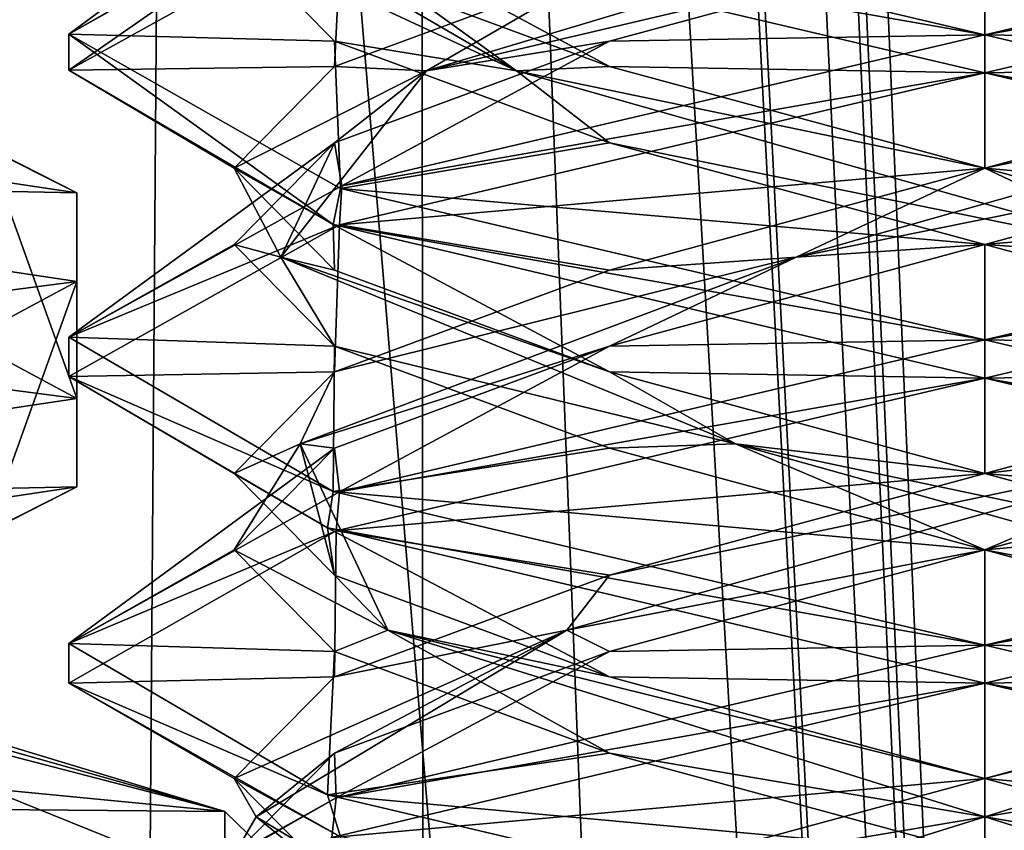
# Model space of a CAD drawing. Header units: millimetres. Extents: x -18.9 to 18.9, y -8.8 to 59.9.
# Tile 276 of 463: x 8.4 to 10, y 17.2 to 18.5. Entities that reach past the tile are written whole.
import ezdxf

# ---------------------------------------------------------------- set-up
doc = ezdxf.new("R2010")
doc.units = ezdxf.units.MM
doc.header["$LTSCALE"] = 65.185185
for name, color, linetype in [('1281', 7, 'CONTINUOUS'), ('1287', 7, 'CONTINUOUS'), ('1288', 7, 'CONTINUOUS'), ('1295', 7, 'CONTINUOUS'), ('2934', 7, 'CONTINUOUS'), ('2935', 7, 'CONTINUOUS'), ('2936', 7, 'CONTINUOUS'), ('2960', 7, 'CONTINUOUS'), ('2961', 7, 'CONTINUOUS'), ('2962', 7, 'CONTINUOUS'), ('3294', 7, 'CONTINUOUS'), ('3307', 7, 'CONTINUOUS'), ('3308', 7, 'CONTINUOUS'), ('3309', 7, 'CONTINUOUS'), ('3310', 7, 'CONTINUOUS'), ('3311', 7, 'CONTINUOUS'), ('3319', 7, 'CONTINUOUS'), ('3320', 7, 'CONTINUOUS'), ('3321', 7, 'CONTINUOUS'), ('3322', 7, 'CONTINUOUS'), ('3323', 7, 'CONTINUOUS'), ('3331', 7, 'CONTINUOUS'), ('3332', 7, 'CONTINUOUS'), ('3333', 7, 'CONTINUOUS'), ('3334', 7, 'CONTINUOUS'), ('3335', 7, 'CONTINUOUS'), ('3354', 7, 'CONTINUOUS'), ('3355', 7, 'CONTINUOUS'), ('3356', 7, 'CONTINUOUS'), ('3449', 7, 'CONTINUOUS')]:
    doc.layers.add(name, color=color, linetype=linetype)

msp = doc.modelspace()

# ---------------------------------------------------------------- linework, layer by layer
at = {"layer": '1281', "color": 7, "linetype": 'Continuous'}
for points in [[(4.2931, 26.4, -16.8621), (9.0291, 26.4, -14.874), (3.5677, -3.5, -17.0303), (4.2931, 26.4, -16.8621)], [(3.5677, -3.5, -17.0303), (9.0291, 26.4, -14.874), (9.0598, -3.5, -14.8553), (3.5677, -3.5, -17.0303)], [(9.0291, 26.4, -14.874), (12.9799, 26.4, -11.588), (9.0598, -3.5, -14.8553), (9.0291, 26.4, -14.874)], [(9.0598, -3.5, -14.8553), (12.9799, 26.4, -11.588), (13.5068, -3.5, -10.9693), (9.0598, -3.5, -14.8553)]]:
    msp.add_3dface(points, dxfattribs=at)
at = {"layer": '1287', "color": 7, "linetype": 'Continuous'}
for points in [[(8.432, -3.5, 5.9497), (7.5416, 32.4, 6.846), (7.3235, -3.5, 7.2708), (8.432, -3.5, 5.9497)], [(8.7092, 32.4, 5.7947), (7.5416, 32.4, 6.846), (8.432, -3.5, 5.9497), (8.7092, 32.4, 5.7947)], [(10.0975, -3.5, 5.5098), (8.7092, 32.4, 5.7947), (8.432, -3.5, 5.9497), (10.0975, -3.5, 5.5098)], [(10.2565, 32.4, 5.5219), (8.7092, 32.4, 5.7947), (10.0975, -3.5, 5.5098), (10.2565, 32.4, 5.5219)]]:
    msp.add_3dface(points, dxfattribs=at)
at = {"layer": '1288', "color": 7, "linetype": 'Continuous'}
for points in [[(8.0516, -3.5, 10.4742), (8.0516, 29.1905, 10.4742), (10.7699, -3.5, 12.9218), (8.0516, -3.5, 10.4742)], [(8.0516, 29.1905, 10.4742), (9.2835, 29.0956, 11.5834), (10.7699, -3.5, 12.9218), (8.0516, 29.1905, 10.4742)], [(10.7699, 28.9806, 12.9218), (10.7699, -3.5, 12.9218), (9.2835, 29.0956, 11.5834), (10.7699, 28.9806, 12.9218)]]:
    msp.add_3dface(points, dxfattribs=at)
at = {"layer": '1295', "color": 7, "linetype": 'Continuous'}
for points in [[(9.3355, 27.7834, 14.6836), (10.7441, -3.5, 13.6867), (9.3538, 28.967, 14.672), (9.3355, 27.7834, 14.6836)], [(9.3538, 28.967, 14.672), (10.7441, -3.5, 13.6867), (10.0229, 28.967, 14.2233), (9.3538, 28.967, 14.672)], [(9.3172, 26.6, 14.6952), (10.7441, -3.5, 13.6867), (9.3355, 27.7834, 14.6836), (9.3172, 26.6, 14.6952)], [(9.1871, 26.4658, 14.7769), (10.7441, -3.5, 13.6867), (9.3172, 26.6, 14.6952), (9.1871, 26.4658, 14.7769)], [(9.1731, 26.4554, 14.7856), (10.7441, -3.5, 13.6867), (9.1871, 26.4658, 14.7769), (9.1731, 26.4554, 14.7856)], [(9.021, 26.4, 14.8789), (10.7441, -3.5, 13.6867), (9.1731, 26.4554, 14.7856), (9.021, 26.4, 14.8789)], [(5.0224, -3.5, 16.6594), (9.021, 26.4, 14.8789), (3.603, 26.4, 17.0228), (5.0224, -3.5, 16.6594)], [(5.0224, -3.5, 16.6594), (10.7441, -3.5, 13.6867), (9.021, 26.4, 14.8789), (5.0224, -3.5, 16.6594)]]:
    msp.add_3dface(points, dxfattribs=at)
at = {"layer": '2934', "color": 7, "linetype": 'Continuous'}
for points in [[(7.35, 18.2642, -13.4782), (7.35, 18.4091, -13.4392), (8.4715, 18.2408, -12.8139), (7.35, 18.2642, -13.4782)], [(7.35, 18.2642, -13.4782), (8.4715, 18.2408, -12.8139), (8.4715, 18.0959, -12.8529), (7.35, 18.2642, -13.4782)], [(8.4715, 18.2408, -12.8139), (8.4715, 17.9041, -11.5635), (8.4715, 18.0959, -12.8529), (8.4715, 18.2408, -12.8139)], [(8.4715, 17.9041, -11.5635), (8.4715, 17.7592, -11.6025), (8.4715, 18.0959, -12.8529), (8.4715, 17.9041, -11.5635)], [(8.4715, 17.9041, -11.5635), (7.35, 17.7358, -10.9382), (8.4715, 17.7592, -11.6025), (8.4715, 17.9041, -11.5635)], [(7.35, 17.7358, -10.9382), (7.35, 17.5909, -10.9772), (8.4715, 17.7592, -11.6025), (7.35, 17.7358, -10.9382)]]:
    msp.add_3dface(points, dxfattribs=at)
at = {"layer": '2935', "color": 7, "linetype": 'Continuous'}
for points in [[(7.35, 17.9493, -13.2316), (7.35, 18.2642, -13.4782), (8.4715, 18.0959, -12.8529), (7.35, 17.9493, -13.2316)], [(8.054, 17.8712, -12.9414), (7.35, 17.9493, -13.2316), (8.4715, 18.0959, -12.8529), (8.054, 17.8712, -12.9414)], [(8.3241, 17.685, -12.2499), (8.054, 17.8712, -12.9414), (8.4715, 18.0959, -12.8529), (8.3241, 17.685, -12.2499)], [(8.4715, 17.7592, -11.6025), (8.3241, 17.685, -12.2499), (8.4715, 18.0959, -12.8529), (8.4715, 17.7592, -11.6025)], [(7.35, 17.5909, -10.9772), (8.0496, 17.5441, -11.5291), (8.4715, 17.7592, -11.6025), (7.35, 17.5909, -10.9772)], [(8.0496, 17.5441, -11.5291), (8.3241, 17.685, -12.2499), (8.4715, 17.7592, -11.6025), (8.0496, 17.5441, -11.5291)]]:
    msp.add_3dface(points, dxfattribs=at)
at = {"layer": '2936', "color": 7, "linetype": 'Continuous'}
for points in [[(7.35, 18.4091, -13.4392), (8.0496, 18.4559, -12.8873), (8.4715, 18.2408, -12.8139), (7.35, 18.4091, -13.4392)], [(8.0496, 18.4559, -12.8873), (8.3241, 18.315, -12.1665), (8.4715, 18.2408, -12.8139), (8.0496, 18.4559, -12.8873)], [(8.3241, 18.315, -12.1665), (8.054, 18.1288, -11.475), (8.4715, 17.9041, -11.5635), (8.3241, 18.315, -12.1665)], [(8.4715, 18.2408, -12.8139), (8.3241, 18.315, -12.1665), (8.4715, 17.9041, -11.5635), (8.4715, 18.2408, -12.8139)], [(8.054, 18.1288, -11.475), (7.35, 18.0507, -11.1848), (8.4715, 17.9041, -11.5635), (8.054, 18.1288, -11.475)], [(7.35, 18.0507, -11.1848), (7.35, 17.7358, -10.9382), (8.4715, 17.9041, -11.5635), (7.35, 18.0507, -11.1848)]]:
    msp.add_3dface(points, dxfattribs=at)
at = {"layer": '2960', "color": 7, "linetype": 'Continuous'}
for points in [[(8.1375, 17.377, -13.5058), (8.714, 17.2272, -12.9491), (8.1375, 17.2322, -13.5448), (8.1375, 17.377, -13.5058)], [(8.714, 17.2272, -12.9491), (8.714, 17.0823, -12.9881), (8.1375, 17.2322, -13.5448), (8.714, 17.2272, -12.9491)], [(8.714, 17.2272, -12.9491), (8.925, 17.0224, -12.1887), (8.714, 17.0823, -12.9881), (8.714, 17.2272, -12.9491)]]:
    msp.add_3dface(points, dxfattribs=at)
at = {"layer": '2961', "color": 7, "linetype": 'Continuous'}
msp.add_3dface([(8.714, 17.0823, -12.9881), (8.054, 16.8212, -12.9414), (8.1375, 17.2322, -13.5448), (8.714, 17.0823, -12.9881)], dxfattribs=at)
at = {"layer": '2962', "color": 7, "linetype": 'Continuous'}
for points in [[(8.714, 17.2272, -12.9491), (8.1375, 17.377, -13.5058), (8.0473, 17.4294, -12.8897), (8.714, 17.2272, -12.9491)], [(8.2575, 17.3565, -12.5647), (8.714, 17.2272, -12.9491), (8.0473, 17.4294, -12.8897), (8.2575, 17.3565, -12.5647)], [(8.3241, 17.265, -12.1665), (8.714, 17.2272, -12.9491), (8.2575, 17.3565, -12.5647), (8.3241, 17.265, -12.1665)], [(8.3241, 17.265, -12.1665), (8.2621, 17.1646, -11.7937), (8.925, 17.0224, -12.1887), (8.3241, 17.265, -12.1665)], [(8.714, 17.2272, -12.9491), (8.3241, 17.265, -12.1665), (8.925, 17.0224, -12.1887), (8.714, 17.2272, -12.9491)]]:
    msp.add_3dface(points, dxfattribs=at)
at = {"layer": '3294', "color": 7, "linetype": 'Continuous'}
for points in [[(8.9026, 18.7514, 9.4216), (8.4586, 18.501, 8.361), (8.4587, 18.4418, 8.3765), (8.9026, 18.7514, 9.4216)], [(8.9055, 18.6898, 9.4244), (8.9026, 18.7514, 9.4216), (8.4587, 18.4418, 8.3765), (8.9055, 18.6898, 9.4244)], [(9.9586, 18.5, 6.8562), (8.9034, 18.6859, 7.2901), (8.8935, 18.7513, 7.3), (9.9586, 18.5, 6.8562)], [(9.9586, 18.4375, 6.8562), (8.9034, 18.6859, 7.2901), (9.9586, 18.5, 6.8562), (9.9586, 18.4375, 6.8562)], [(8.4586, 18.501, 8.361), (8.9034, 18.2484, 7.2901), (8.8917, 18.1894, 7.3018), (8.4586, 18.501, 8.361)], [(8.4587, 18.4418, 8.3765), (8.4586, 18.501, 8.361), (8.8917, 18.1894, 7.3018), (8.4587, 18.4418, 8.3765)], [(9.9586, 18.4375, 9.8562), (9.9586, 18.5, 9.8562), (8.9055, 18.2523, 9.4244), (9.9586, 18.4375, 9.8562)], [(8.9016, 18.1886, 9.4206), (9.9586, 18.4375, 9.8562), (8.9055, 18.2523, 9.4244), (8.9016, 18.1886, 9.4206)], [(8.4587, 18.0043, 8.3765), (8.9016, 18.1886, 9.4206), (8.9055, 18.2523, 9.4244), (8.4587, 18.0043, 8.3765)], [(8.9034, 18.2484, 7.2901), (9.9586, 18, 6.8562), (8.8917, 18.1894, 7.3018), (8.9034, 18.2484, 7.2901)], [(8.4586, 17.9403, 8.3694), (8.9016, 18.1886, 9.4206), (8.4587, 18.0043, 8.3765), (8.4586, 17.9403, 8.3694)], [(9.9586, 18, 6.8562), (9.9586, 17.9375, 6.8562), (8.8917, 18.1894, 7.3018), (9.9586, 18, 6.8562)], [(8.8917, 17.7519, 7.3018), (8.4586, 17.9403, 8.3694), (8.4587, 18.0043, 8.3765), (8.8917, 17.7519, 7.3018)], [(9.9586, 17.9375, 9.8562), (9.9586, 18, 9.8562), (8.9016, 17.7511, 9.4206), (9.9586, 17.9375, 9.8562)], [(8.8821, 17.6923, 7.3116), (8.4586, 17.9403, 8.3694), (8.8917, 17.7519, 7.3018), (8.8821, 17.6923, 7.3116)], [(8.8962, 17.687, 9.4151), (9.9586, 17.9375, 9.8562), (8.9016, 17.7511, 9.4206), (8.8962, 17.687, 9.4151)], [(8.4586, 17.5028, 8.3694), (8.8962, 17.687, 9.4151), (8.9016, 17.7511, 9.4206), (8.4586, 17.5028, 8.3694)], [(9.9586, 17.5, 6.8562), (8.8821, 17.6923, 7.3116), (8.8917, 17.7519, 7.3018), (9.9586, 17.5, 6.8562)], [(9.9586, 17.4375, 6.8562), (8.8821, 17.6923, 7.3116), (9.9586, 17.5, 6.8562), (9.9586, 17.4375, 6.8562)], [(8.4586, 17.4375, 8.3562), (8.8962, 17.687, 9.4151), (8.4586, 17.5028, 8.3694), (8.4586, 17.4375, 8.3562)], [(8.8821, 17.2548, 7.3116), (8.4586, 17.4375, 8.3562), (8.4586, 17.5028, 8.3694), (8.8821, 17.2548, 7.3116)], [(9.9586, 17.5, 9.8562), (8.8962, 17.2495, 9.4151), (9.9586, 17.4375, 9.8562), (9.9586, 17.5, 9.8562)], [(8.9036, 17.1858, 7.2899), (8.4586, 17.4375, 8.3562), (8.8821, 17.2548, 7.3116), (8.9036, 17.1858, 7.2899)], [(9.9586, 17.4375, 9.8562), (8.8962, 17.2495, 9.4151), (8.8894, 17.1849, 9.4083), (9.9586, 17.4375, 9.8562)], [(9.9586, 17, 6.8562), (8.9036, 17.1858, 7.2899), (8.8821, 17.2548, 7.3116), (9.9586, 17, 6.8562)], [(8.8962, 17.2495, 9.4151), (8.4586, 17, 8.3562), (8.8894, 17.1849, 9.4083), (8.8962, 17.2495, 9.4151)]]:
    msp.add_3dface(points, dxfattribs=at)
at = {"layer": '3307', "color": 7, "linetype": 'Continuous'}
for points in [[(9.3439, 17.1146, 9.4209), (9.9586, 17.2188, 9.5495), (9.9586, 17.2812, 9.5856), (9.3439, 17.1146, 9.4209)], [(8.9811, 16.9132, 9.0407), (9.9586, 17.1562, 9.5856), (9.9586, 17.2188, 9.5495), (8.9811, 16.9132, 9.0407)], [(8.9811, 16.9132, 9.0407), (9.9586, 17.2188, 9.5495), (9.3439, 17.1146, 9.4209), (8.9811, 16.9132, 9.0407)]]:
    msp.add_3dface(points, dxfattribs=at)
at = {"layer": '3308', "color": 7, "linetype": 'Continuous'}
for points in [[(9.9586, 17.4375, 9.8562), (8.8894, 17.1849, 9.4083), (9.9586, 17.2812, 9.5856), (9.9586, 17.4375, 9.8562)], [(8.8894, 17.1849, 9.4083), (9.3439, 17.1146, 9.4209), (9.9586, 17.2812, 9.5856), (8.8894, 17.1849, 9.4083)]]:
    msp.add_3dface(points, dxfattribs=at)
at = {"layer": '3309', "color": 7, "linetype": 'Continuous'}
for points in [[(8.4586, 18.501, 8.361), (8.9026, 18.7514, 9.4216), (8.8939, 18.8229, 8.9709), (8.4586, 18.501, 8.361)], [(8.7292, 18.6562, 8.3562), (8.4586, 18.501, 8.361), (8.8939, 18.8229, 8.9709), (8.7292, 18.6562, 8.3562)], [(8.8939, 18.4896, 7.7416), (8.4586, 18.501, 8.361), (8.7292, 18.6562, 8.3562), (8.8939, 18.4896, 7.7416)], [(8.9034, 18.2484, 7.2901), (8.4586, 18.501, 8.361), (8.8939, 18.4896, 7.7416), (8.9034, 18.2484, 7.2901)], [(9.3439, 18.3229, 7.2916), (8.9034, 18.2484, 7.2901), (8.8939, 18.4896, 7.7416), (9.3439, 18.3229, 7.2916)], [(9.9586, 18.1562, 7.1269), (8.9034, 18.2484, 7.2901), (9.3439, 18.3229, 7.2916), (9.9586, 18.1562, 7.1269)], [(9.9586, 18, 6.8562), (8.9034, 18.2484, 7.2901), (9.9586, 18.1562, 7.1269), (9.9586, 18, 6.8562)], [(10.5733, 17.9896, 7.2916), (9.9586, 18, 6.8562), (9.9586, 18.1562, 7.1269), (10.5733, 17.9896, 7.2916)], [(11.0236, 17.7487, 7.3), (9.9586, 18, 6.8562), (10.5733, 17.9896, 7.2916), (11.0236, 17.7487, 7.3)], [(9.9586, 17.1562, 9.5856), (11.024, 17.2514, 9.4122), (10.5733, 17.3229, 9.4209), (9.9586, 17.1562, 9.5856)], [(9.9586, 17.1562, 9.5856), (9.9586, 17, 9.8562), (11.024, 17.2514, 9.4122), (9.9586, 17.1562, 9.5856)]]:
    msp.add_3dface(points, dxfattribs=at)
at = {"layer": '3310', "color": 7, "linetype": 'Continuous'}
for points in [[(9.1916, 18.441, 7.4421), (8.7292, 18.6562, 8.3562), (8.7698, 18.7465, 8.4602), (9.1916, 18.441, 7.4421)], [(9.1916, 18.441, 7.4421), (8.7698, 18.7465, 8.4602), (8.8939, 18.6146, 7.7416), (9.1916, 18.441, 7.4421)], [(8.8939, 18.4896, 7.7416), (8.7292, 18.6562, 8.3562), (9.1916, 18.441, 7.4421), (8.8939, 18.4896, 7.7416)], [(9.3439, 18.4479, 7.2916), (9.1916, 18.441, 7.4421), (8.8939, 18.6146, 7.7416), (9.3439, 18.4479, 7.2916)], [(9.3439, 18.3229, 7.2916), (8.8939, 18.4896, 7.7416), (9.1916, 18.441, 7.4421), (9.3439, 18.3229, 7.2916)], [(9.9586, 18.2812, 7.1269), (9.1916, 18.441, 7.4421), (9.3439, 18.4479, 7.2916), (9.9586, 18.2812, 7.1269)], [(10.2674, 18.1354, 7.2036), (9.3439, 18.3229, 7.2916), (9.1916, 18.441, 7.4421), (10.2674, 18.1354, 7.2036)], [(10.2674, 18.1354, 7.2036), (9.1916, 18.441, 7.4421), (9.9586, 18.2812, 7.1269), (10.2674, 18.1354, 7.2036)], [(9.9586, 18.1562, 7.1269), (9.3439, 18.3229, 7.2916), (10.2674, 18.1354, 7.2036), (9.9586, 18.1562, 7.1269)], [(10.5733, 18.1146, 7.2916), (10.2674, 18.1354, 7.2036), (9.9586, 18.2812, 7.1269), (10.5733, 18.1146, 7.2916)], [(10.5733, 17.9896, 7.2916), (9.9586, 18.1562, 7.1269), (10.2674, 18.1354, 7.2036), (10.5733, 17.9896, 7.2916)], [(9.9586, 17.2812, 9.5856), (9.9586, 17.2188, 9.5495), (10.9361, 17.5243, 9.0407), (9.9586, 17.2812, 9.5856)], [(9.9586, 17.2188, 9.5495), (10.5733, 17.3229, 9.4209), (10.9361, 17.5243, 9.0407), (9.9586, 17.2188, 9.5495)], [(9.9586, 17.2812, 9.5856), (10.9361, 17.5243, 9.0407), (10.5733, 17.4479, 9.4209), (9.9586, 17.2812, 9.5856)], [(9.9586, 17.2188, 9.5495), (9.9586, 17.1562, 9.5856), (10.5733, 17.3229, 9.4209), (9.9586, 17.2188, 9.5495)]]:
    msp.add_3dface(points, dxfattribs=at)
at = {"layer": '3311', "color": 7, "linetype": 'Continuous'}
for points in [[(8.9034, 18.6859, 7.2901), (9.3439, 18.4479, 7.2916), (8.8939, 18.6146, 7.7416), (8.9034, 18.6859, 7.2901)], [(8.9034, 18.6859, 7.2901), (9.9586, 18.4375, 6.8562), (9.3439, 18.4479, 7.2916), (8.9034, 18.6859, 7.2901)], [(9.9586, 18.4375, 6.8562), (9.9586, 18.2812, 7.1269), (9.3439, 18.4479, 7.2916), (9.9586, 18.4375, 6.8562)], [(9.9586, 18.2812, 7.1269), (9.9586, 18.4375, 6.8562), (11.0236, 18.1862, 7.3), (9.9586, 18.2812, 7.1269)], [(10.5733, 18.1146, 7.2916), (9.9586, 18.2812, 7.1269), (11.0236, 18.1862, 7.3), (10.5733, 18.1146, 7.2916)], [(9.9586, 17.4375, 9.8562), (10.5733, 17.4479, 9.4209), (11.024, 17.6889, 9.4122), (9.9586, 17.4375, 9.8562)], [(9.9586, 17.4375, 9.8562), (9.9586, 17.2812, 9.5856), (10.5733, 17.4479, 9.4209), (9.9586, 17.4375, 9.8562)]]:
    msp.add_3dface(points, dxfattribs=at)
at = {"layer": '3319', "color": 7, "linetype": 'Continuous'}
for points in [[(8.8939, 17.1146, 7.7416), (8.7653, 17.2188, 8.3562), (8.7292, 17.2812, 8.3562), (8.8939, 17.1146, 7.7416)], [(9.2741, 16.9132, 7.3788), (8.7292, 17.1562, 8.3562), (8.7653, 17.2188, 8.3562), (9.2741, 16.9132, 7.3788)], [(9.2741, 16.9132, 7.3788), (8.7653, 17.2188, 8.3562), (8.8939, 17.1146, 7.7416), (9.2741, 16.9132, 7.3788)]]:
    msp.add_3dface(points, dxfattribs=at)
at = {"layer": '3320', "color": 7, "linetype": 'Continuous'}
for points in [[(8.4586, 17.4375, 8.3562), (8.9036, 17.1858, 7.2899), (8.7292, 17.2812, 8.3562), (8.4586, 17.4375, 8.3562)], [(8.9036, 17.1858, 7.2899), (8.8939, 17.1146, 7.7416), (8.7292, 17.2812, 8.3562), (8.9036, 17.1858, 7.2899)]]:
    msp.add_3dface(points, dxfattribs=at)
at = {"layer": '3321', "color": 7, "linetype": 'Continuous'}
for points in [[(9.9586, 18.5, 6.8562), (8.8935, 18.7513, 7.3), (9.9586, 18.6562, 7.1269), (9.9586, 18.5, 6.8562)], [(10.5733, 18.4896, 7.2916), (9.9586, 18.5, 6.8562), (9.9586, 18.6562, 7.1269), (10.5733, 18.4896, 7.2916)], [(11.0248, 18.2483, 7.3011), (9.9586, 18.5, 6.8562), (10.5733, 18.4896, 7.2916), (11.0248, 18.2483, 7.3011)], [(9.9586, 17.6562, 9.5856), (11.0248, 17.7517, 9.4113), (10.5733, 17.8229, 9.4209), (9.9586, 17.6562, 9.5856)], [(9.9586, 17.5, 9.8562), (11.0248, 17.7517, 9.4113), (9.9586, 17.6562, 9.5856), (9.9586, 17.5, 9.8562)], [(9.3439, 17.4896, 9.4209), (9.9586, 17.5, 9.8562), (9.9586, 17.6562, 9.5856), (9.3439, 17.4896, 9.4209)], [(8.8962, 17.2495, 9.4151), (9.9586, 17.5, 9.8562), (9.3439, 17.4896, 9.4209), (8.8962, 17.2495, 9.4151)], [(8.8939, 17.3229, 8.9709), (8.8962, 17.2495, 9.4151), (9.3439, 17.4896, 9.4209), (8.8939, 17.3229, 8.9709)], [(8.7292, 17.1562, 8.3562), (8.8962, 17.2495, 9.4151), (8.8939, 17.3229, 8.9709), (8.7292, 17.1562, 8.3562)], [(8.4586, 17, 8.3562), (8.8962, 17.2495, 9.4151), (8.7292, 17.1562, 8.3562), (8.4586, 17, 8.3562)]]:
    msp.add_3dface(points, dxfattribs=at)
at = {"layer": '3322', "color": 7, "linetype": 'Continuous'}
for points in [[(10.8727, 18.441, 7.5892), (9.9586, 18.6562, 7.1269), (9.8546, 18.7465, 7.1675), (10.8727, 18.441, 7.5892)], [(10.8727, 18.441, 7.5892), (9.8546, 18.7465, 7.1675), (10.5733, 18.6146, 7.2916), (10.8727, 18.441, 7.5892)], [(10.5733, 18.4896, 7.2916), (9.9586, 18.6562, 7.1269), (10.8727, 18.441, 7.5892), (10.5733, 18.4896, 7.2916)], [(9.9586, 17.7812, 9.5856), (10.3667, 17.8299, 9.4776), (10.5733, 17.9479, 9.4209), (9.9586, 17.7812, 9.5856)], [(9.2741, 17.5243, 9.3337), (9.9586, 17.6562, 9.5856), (10.3667, 17.8299, 9.4776), (9.2741, 17.5243, 9.3337)], [(9.2741, 17.5243, 9.3337), (10.3667, 17.8299, 9.4776), (9.3439, 17.6146, 9.4209), (9.2741, 17.5243, 9.3337)], [(9.3439, 17.6146, 9.4209), (10.3667, 17.8299, 9.4776), (9.9586, 17.7812, 9.5856), (9.3439, 17.6146, 9.4209)], [(9.9586, 17.6562, 9.5856), (10.5733, 17.8229, 9.4209), (10.3667, 17.8299, 9.4776), (9.9586, 17.6562, 9.5856)], [(9.3439, 17.4896, 9.4209), (9.9586, 17.6562, 9.5856), (9.2741, 17.5243, 9.3337), (9.3439, 17.4896, 9.4209)], [(8.8939, 17.4479, 8.9709), (9.2741, 17.5243, 9.3337), (9.3439, 17.6146, 9.4209), (8.8939, 17.4479, 8.9709)], [(8.7292, 17.2812, 8.3562), (8.7653, 17.2188, 8.3562), (9.2741, 17.5243, 9.3337), (8.7292, 17.2812, 8.3562)], [(8.7292, 17.2812, 8.3562), (9.2741, 17.5243, 9.3337), (8.8939, 17.4479, 8.9709), (8.7292, 17.2812, 8.3562)], [(8.7653, 17.2188, 8.3562), (8.8939, 17.3229, 8.9709), (9.2741, 17.5243, 9.3337), (8.7653, 17.2188, 8.3562)], [(8.8939, 17.3229, 8.9709), (9.3439, 17.4896, 9.4209), (9.2741, 17.5243, 9.3337), (8.8939, 17.3229, 8.9709)], [(8.7653, 17.2188, 8.3562), (8.7292, 17.1562, 8.3562), (8.8939, 17.3229, 8.9709), (8.7653, 17.2188, 8.3562)]]:
    msp.add_3dface(points, dxfattribs=at)
at = {"layer": '3323', "color": 7, "linetype": 'Continuous'}
for points in [[(9.9586, 17.9375, 9.8562), (10.5733, 17.9479, 9.4209), (11.0248, 18.1892, 9.4113), (9.9586, 17.9375, 9.8562)], [(9.9586, 17.9375, 9.8562), (8.8962, 17.687, 9.4151), (9.9586, 17.7812, 9.5856), (9.9586, 17.9375, 9.8562)], [(9.9586, 17.9375, 9.8562), (9.9586, 17.7812, 9.5856), (10.5733, 17.9479, 9.4209), (9.9586, 17.9375, 9.8562)], [(8.8962, 17.687, 9.4151), (9.3439, 17.6146, 9.4209), (9.9586, 17.7812, 9.5856), (8.8962, 17.687, 9.4151)], [(8.8962, 17.687, 9.4151), (8.4586, 17.4375, 8.3562), (8.8939, 17.4479, 8.9709), (8.8962, 17.687, 9.4151)], [(8.8962, 17.687, 9.4151), (8.8939, 17.4479, 8.9709), (9.3439, 17.6146, 9.4209), (8.8962, 17.687, 9.4151)], [(8.4586, 17.4375, 8.3562), (8.7292, 17.2812, 8.3562), (8.8939, 17.4479, 8.9709), (8.4586, 17.4375, 8.3562)]]:
    msp.add_3dface(points, dxfattribs=at)
at = {"layer": '3331', "color": 7, "linetype": 'Continuous'}
for points in [[(10.5733, 17.1146, 7.2916), (9.9586, 17.2188, 7.163), (9.9586, 17.2812, 7.1269), (10.5733, 17.1146, 7.2916)], [(10.9361, 16.9132, 7.6718), (9.9586, 17.1562, 7.1269), (9.9586, 17.2188, 7.163), (10.9361, 16.9132, 7.6718)], [(10.9361, 16.9132, 7.6718), (9.9586, 17.2188, 7.163), (10.5733, 17.1146, 7.2916), (10.9361, 16.9132, 7.6718)]]:
    msp.add_3dface(points, dxfattribs=at)
at = {"layer": '3332', "color": 7, "linetype": 'Continuous'}
for points in [[(9.9586, 17.2812, 7.1269), (9.9586, 17.4375, 6.8562), (11.0374, 17.182, 7.3141), (9.9586, 17.2812, 7.1269)], [(10.5733, 17.1146, 7.2916), (9.9586, 17.2812, 7.1269), (11.0374, 17.182, 7.3141), (10.5733, 17.1146, 7.2916)]]:
    msp.add_3dface(points, dxfattribs=at)
at = {"layer": '3333', "color": 7, "linetype": 'Continuous'}
for points in [[(10.5733, 18.3229, 9.4209), (9.9586, 18.1562, 9.5856), (11.0222, 18.2509, 9.4139), (10.5733, 18.3229, 9.4209)], [(9.9586, 18.1562, 9.5856), (9.9586, 18, 9.8562), (11.0222, 18.2509, 9.4139), (9.9586, 18.1562, 9.5856)], [(9.3439, 17.9896, 9.4209), (9.9586, 18, 9.8562), (9.9586, 18.1562, 9.5856), (9.3439, 17.9896, 9.4209)], [(8.9016, 17.7511, 9.4206), (9.9586, 18, 9.8562), (9.3439, 17.9896, 9.4209), (8.9016, 17.7511, 9.4206)], [(8.8939, 17.8229, 8.9709), (8.9016, 17.7511, 9.4206), (9.3439, 17.9896, 9.4209), (8.8939, 17.8229, 8.9709)], [(8.4586, 17.5028, 8.3694), (8.9016, 17.7511, 9.4206), (8.8939, 17.8229, 8.9709), (8.4586, 17.5028, 8.3694)], [(8.7292, 17.6562, 8.3562), (8.4586, 17.5028, 8.3694), (8.8939, 17.8229, 8.9709), (8.7292, 17.6562, 8.3562)], [(8.8939, 17.4896, 7.7416), (8.4586, 17.5028, 8.3694), (8.7292, 17.6562, 8.3562), (8.8939, 17.4896, 7.7416)], [(8.8821, 17.2548, 7.3116), (8.4586, 17.5028, 8.3694), (8.8939, 17.4896, 7.7416), (8.8821, 17.2548, 7.3116)], [(9.3439, 17.3229, 7.2916), (8.8821, 17.2548, 7.3116), (8.8939, 17.4896, 7.7416), (9.3439, 17.3229, 7.2916)], [(9.9586, 17.1562, 7.1269), (8.8821, 17.2548, 7.3116), (9.3439, 17.3229, 7.2916), (9.9586, 17.1562, 7.1269)], [(9.9586, 17, 6.8562), (8.8821, 17.2548, 7.3116), (9.9586, 17.1562, 7.1269), (9.9586, 17, 6.8562)]]:
    msp.add_3dface(points, dxfattribs=at)
at = {"layer": '3334', "color": 7, "linetype": 'Continuous'}
for points in [[(9.6497, 18.1354, 9.5089), (10.5733, 18.3229, 9.4209), (10.7256, 18.441, 9.2703), (9.6497, 18.1354, 9.5089)], [(9.6497, 18.1354, 9.5089), (10.7256, 18.441, 9.2703), (9.9586, 18.2812, 9.5856), (9.6497, 18.1354, 9.5089)], [(9.9586, 18.2812, 9.5856), (10.7256, 18.441, 9.2703), (10.5733, 18.4479, 9.4209), (9.9586, 18.2812, 9.5856)], [(9.9586, 18.1562, 9.5856), (10.5733, 18.3229, 9.4209), (9.6497, 18.1354, 9.5089), (9.9586, 18.1562, 9.5856)], [(9.3439, 18.1146, 9.4209), (9.6497, 18.1354, 9.5089), (9.9586, 18.2812, 9.5856), (9.3439, 18.1146, 9.4209)], [(9.3439, 17.9896, 9.4209), (9.9586, 18.1562, 9.5856), (9.6497, 18.1354, 9.5089), (9.3439, 17.9896, 9.4209)], [(8.8373, 17.8299, 8.7644), (9.3439, 17.9896, 9.4209), (9.6497, 18.1354, 9.5089), (8.8373, 17.8299, 8.7644)], [(8.8373, 17.8299, 8.7644), (9.6497, 18.1354, 9.5089), (8.8939, 17.9479, 8.9709), (8.8373, 17.8299, 8.7644)], [(8.8939, 17.9479, 8.9709), (9.6497, 18.1354, 9.5089), (9.3439, 18.1146, 9.4209), (8.8939, 17.9479, 8.9709)], [(8.8939, 17.8229, 8.9709), (9.3439, 17.9896, 9.4209), (8.8373, 17.8299, 8.7644), (8.8939, 17.8229, 8.9709)], [(8.7292, 17.7812, 8.3562), (8.8373, 17.8299, 8.7644), (8.8939, 17.9479, 8.9709), (8.7292, 17.7812, 8.3562)], [(8.7292, 17.6562, 8.3562), (8.8939, 17.8229, 8.9709), (8.8373, 17.8299, 8.7644), (8.7292, 17.6562, 8.3562)], [(8.9811, 17.5243, 7.6718), (8.7292, 17.6562, 8.3562), (8.8373, 17.8299, 8.7644), (8.9811, 17.5243, 7.6718)], [(8.8939, 17.6146, 7.7416), (8.8373, 17.8299, 8.7644), (8.7292, 17.7812, 8.3562), (8.8939, 17.6146, 7.7416)], [(8.9811, 17.5243, 7.6718), (8.8373, 17.8299, 8.7644), (8.8939, 17.6146, 7.7416), (8.9811, 17.5243, 7.6718)], [(8.8939, 17.4896, 7.7416), (8.7292, 17.6562, 8.3562), (8.9811, 17.5243, 7.6718), (8.8939, 17.4896, 7.7416)], [(9.3439, 17.4479, 7.2916), (8.9811, 17.5243, 7.6718), (8.8939, 17.6146, 7.7416), (9.3439, 17.4479, 7.2916)], [(9.3439, 17.3229, 7.2916), (8.8939, 17.4896, 7.7416), (8.9811, 17.5243, 7.6718), (9.3439, 17.3229, 7.2916)], [(9.9586, 17.2812, 7.1269), (9.9586, 17.2188, 7.163), (8.9811, 17.5243, 7.6718), (9.9586, 17.2812, 7.1269)], [(9.9586, 17.2188, 7.163), (9.3439, 17.3229, 7.2916), (8.9811, 17.5243, 7.6718), (9.9586, 17.2188, 7.163)], [(9.9586, 17.2812, 7.1269), (8.9811, 17.5243, 7.6718), (9.3439, 17.4479, 7.2916), (9.9586, 17.2812, 7.1269)], [(9.9586, 17.2188, 7.163), (9.9586, 17.1562, 7.1269), (9.3439, 17.3229, 7.2916), (9.9586, 17.2188, 7.163)]]:
    msp.add_3dface(points, dxfattribs=at)
at = {"layer": '3335', "color": 7, "linetype": 'Continuous'}
for points in [[(9.9586, 18.4375, 9.8562), (10.5733, 18.4479, 9.4209), (11.0222, 18.6884, 9.4139), (9.9586, 18.4375, 9.8562)], [(9.9586, 18.4375, 9.8562), (8.9016, 18.1886, 9.4206), (9.9586, 18.2812, 9.5856), (9.9586, 18.4375, 9.8562)], [(9.9586, 18.4375, 9.8562), (9.9586, 18.2812, 9.5856), (10.5733, 18.4479, 9.4209), (9.9586, 18.4375, 9.8562)], [(8.9016, 18.1886, 9.4206), (9.3439, 18.1146, 9.4209), (9.9586, 18.2812, 9.5856), (8.9016, 18.1886, 9.4206)], [(8.9016, 18.1886, 9.4206), (8.4586, 17.9403, 8.3694), (8.8939, 17.9479, 8.9709), (8.9016, 18.1886, 9.4206)], [(8.9016, 18.1886, 9.4206), (8.8939, 17.9479, 8.9709), (9.3439, 18.1146, 9.4209), (8.9016, 18.1886, 9.4206)], [(8.4586, 17.9403, 8.3694), (8.7292, 17.7812, 8.3562), (8.8939, 17.9479, 8.9709), (8.4586, 17.9403, 8.3694)], [(8.4586, 17.9403, 8.3694), (8.8821, 17.6923, 7.3116), (8.7292, 17.7812, 8.3562), (8.4586, 17.9403, 8.3694)], [(8.8821, 17.6923, 7.3116), (8.8939, 17.6146, 7.7416), (8.7292, 17.7812, 8.3562), (8.8821, 17.6923, 7.3116)], [(8.8821, 17.6923, 7.3116), (9.9586, 17.4375, 6.8562), (9.3439, 17.4479, 7.2916), (8.8821, 17.6923, 7.3116)], [(8.8821, 17.6923, 7.3116), (9.3439, 17.4479, 7.2916), (8.8939, 17.6146, 7.7416), (8.8821, 17.6923, 7.3116)], [(9.9586, 17.4375, 6.8562), (9.9586, 17.2812, 7.1269), (9.3439, 17.4479, 7.2916), (9.9586, 17.4375, 6.8562)]]:
    msp.add_3dface(points, dxfattribs=at)
at = {"layer": '3354', "color": 7, "linetype": 'Continuous'}
for points in [[(9.9586, 18.6562, 9.5856), (9.9586, 18.5, 9.8562), (11.0193, 18.75, 9.4168), (9.9586, 18.6562, 9.5856)], [(9.3439, 18.4896, 9.4209), (9.9586, 18.5, 9.8562), (9.9586, 18.6562, 9.5856), (9.3439, 18.4896, 9.4209)], [(8.9055, 18.2523, 9.4244), (9.9586, 18.5, 9.8562), (9.3439, 18.4896, 9.4209), (8.9055, 18.2523, 9.4244)], [(8.8939, 18.3229, 8.9709), (8.9055, 18.2523, 9.4244), (9.3439, 18.4896, 9.4209), (8.8939, 18.3229, 8.9709)], [(8.4587, 18.0043, 8.3765), (8.9055, 18.2523, 9.4244), (8.8939, 18.3229, 8.9709), (8.4587, 18.0043, 8.3765)], [(8.7292, 18.1562, 8.3562), (8.4587, 18.0043, 8.3765), (8.8939, 18.3229, 8.9709), (8.7292, 18.1562, 8.3562)], [(8.8939, 17.9896, 7.7416), (8.4587, 18.0043, 8.3765), (8.7292, 18.1562, 8.3562), (8.8939, 17.9896, 7.7416)], [(8.8917, 17.7519, 7.3018), (8.4587, 18.0043, 8.3765), (8.8939, 17.9896, 7.7416), (8.8917, 17.7519, 7.3018)], [(9.3439, 17.8229, 7.2916), (8.8917, 17.7519, 7.3018), (8.8939, 17.9896, 7.7416), (9.3439, 17.8229, 7.2916)], [(9.9586, 17.6562, 7.1269), (8.8917, 17.7519, 7.3018), (9.3439, 17.8229, 7.2916), (9.9586, 17.6562, 7.1269)], [(9.9586, 17.5, 6.8562), (8.8917, 17.7519, 7.3018), (9.9586, 17.6562, 7.1269), (9.9586, 17.5, 6.8562)], [(10.5733, 17.4896, 7.2916), (9.9586, 17.5, 6.8562), (9.9586, 17.6562, 7.1269), (10.5733, 17.4896, 7.2916)], [(9.9586, 17.5, 6.8562), (10.5733, 17.4896, 7.2916), (11.0153, 17.2512, 7.2916), (9.9586, 17.5, 6.8562)]]:
    msp.add_3dface(points, dxfattribs=at)
at = {"layer": '3355', "color": 7, "linetype": 'Continuous'}
for points in [[(9.0445, 18.441, 9.1233), (9.9586, 18.6562, 9.5856), (10.0626, 18.7465, 9.545), (9.0445, 18.441, 9.1233)], [(9.0445, 18.441, 9.1233), (10.0626, 18.7465, 9.545), (9.3439, 18.6146, 9.4209), (9.0445, 18.441, 9.1233)], [(9.3439, 18.4896, 9.4209), (9.9586, 18.6562, 9.5856), (9.0445, 18.441, 9.1233), (9.3439, 18.4896, 9.4209)], [(8.8939, 18.4479, 8.9709), (9.0445, 18.441, 9.1233), (9.3439, 18.6146, 9.4209), (8.8939, 18.4479, 8.9709)], [(8.8939, 18.3229, 8.9709), (9.3439, 18.4896, 9.4209), (9.0445, 18.441, 9.1233), (8.8939, 18.3229, 8.9709)], [(8.7292, 18.2812, 8.3562), (9.0445, 18.441, 9.1233), (8.8939, 18.4479, 8.9709), (8.7292, 18.2812, 8.3562)], [(8.806, 18.1354, 8.0474), (9.0445, 18.441, 9.1233), (8.7292, 18.2812, 8.3562), (8.806, 18.1354, 8.0474)], [(8.806, 18.1354, 8.0474), (8.8939, 18.3229, 8.9709), (9.0445, 18.441, 9.1233), (8.806, 18.1354, 8.0474)], [(8.7292, 18.1562, 8.3562), (8.8939, 18.3229, 8.9709), (8.806, 18.1354, 8.0474), (8.7292, 18.1562, 8.3562)], [(8.8939, 18.1146, 7.7416), (8.806, 18.1354, 8.0474), (8.7292, 18.2812, 8.3562), (8.8939, 18.1146, 7.7416)], [(8.8939, 17.9896, 7.7416), (8.7292, 18.1562, 8.3562), (8.806, 18.1354, 8.0474), (8.8939, 17.9896, 7.7416)], [(9.5505, 17.8299, 7.2349), (8.8939, 17.9896, 7.7416), (8.806, 18.1354, 8.0474), (9.5505, 17.8299, 7.2349)], [(9.5505, 17.8299, 7.2349), (8.806, 18.1354, 8.0474), (9.3439, 17.9479, 7.2916), (9.5505, 17.8299, 7.2349)], [(9.3439, 17.9479, 7.2916), (8.806, 18.1354, 8.0474), (8.8939, 18.1146, 7.7416), (9.3439, 17.9479, 7.2916)], [(9.3439, 17.8229, 7.2916), (8.8939, 17.9896, 7.7416), (9.5505, 17.8299, 7.2349), (9.3439, 17.8229, 7.2916)], [(9.9586, 17.7812, 7.1269), (9.5505, 17.8299, 7.2349), (9.3439, 17.9479, 7.2916), (9.9586, 17.7812, 7.1269)], [(9.9586, 17.6562, 7.1269), (9.3439, 17.8229, 7.2916), (9.5505, 17.8299, 7.2349), (9.9586, 17.6562, 7.1269)], [(10.643, 17.5243, 7.3788), (9.9586, 17.6562, 7.1269), (9.5505, 17.8299, 7.2349), (10.643, 17.5243, 7.3788)], [(10.643, 17.5243, 7.3788), (9.5505, 17.8299, 7.2349), (10.5733, 17.6146, 7.2916), (10.643, 17.5243, 7.3788)], [(10.5733, 17.6146, 7.2916), (9.5505, 17.8299, 7.2349), (9.9586, 17.7812, 7.1269), (10.5733, 17.6146, 7.2916)], [(10.5733, 17.4896, 7.2916), (9.9586, 17.6562, 7.1269), (10.643, 17.5243, 7.3788), (10.5733, 17.4896, 7.2916)]]:
    msp.add_3dface(points, dxfattribs=at)
at = {"layer": '3356', "color": 7, "linetype": 'Continuous'}
for points in [[(8.9055, 18.6898, 9.4244), (8.4587, 18.4418, 8.3765), (8.8939, 18.4479, 8.9709), (8.9055, 18.6898, 9.4244)], [(8.9055, 18.6898, 9.4244), (8.8939, 18.4479, 8.9709), (9.3439, 18.6146, 9.4209), (8.9055, 18.6898, 9.4244)], [(8.4587, 18.4418, 8.3765), (8.7292, 18.2812, 8.3562), (8.8939, 18.4479, 8.9709), (8.4587, 18.4418, 8.3765)], [(8.4587, 18.4418, 8.3765), (8.8917, 18.1894, 7.3018), (8.7292, 18.2812, 8.3562), (8.4587, 18.4418, 8.3765)], [(8.8917, 18.1894, 7.3018), (8.8939, 18.1146, 7.7416), (8.7292, 18.2812, 8.3562), (8.8917, 18.1894, 7.3018)], [(8.8917, 18.1894, 7.3018), (9.9586, 17.9375, 6.8562), (9.3439, 17.9479, 7.2916), (8.8917, 18.1894, 7.3018)], [(8.8917, 18.1894, 7.3018), (9.3439, 17.9479, 7.2916), (8.8939, 18.1146, 7.7416), (8.8917, 18.1894, 7.3018)], [(9.9586, 17.9375, 6.8562), (9.9586, 17.7812, 7.1269), (9.3439, 17.9479, 7.2916), (9.9586, 17.9375, 6.8562)], [(9.9586, 17.7812, 7.1269), (9.9586, 17.9375, 6.8562), (11.0153, 17.6887, 7.2916), (9.9586, 17.7812, 7.1269)], [(10.5733, 17.6146, 7.2916), (9.9586, 17.7812, 7.1269), (11.0153, 17.6887, 7.2916), (10.5733, 17.6146, 7.2916)]]:
    msp.add_3dface(points, dxfattribs=at)
at = {"layer": '3449', "color": 7, "linetype": 'Continuous'}
for points in [[(9.9586, 18.5, 9.8562), (11.0222, 18.6884, 9.4139), (11.0193, 18.75, 9.4168), (9.9586, 18.5, 9.8562)], [(9.9586, 18.5, 9.8562), (9.9586, 18.4375, 9.8562), (11.0222, 18.6884, 9.4139), (9.9586, 18.5, 9.8562)], [(9.9586, 18.4375, 6.8562), (9.9586, 18.5, 6.8562), (11.0248, 18.2483, 7.3011), (9.9586, 18.4375, 6.8562)], [(11.0236, 18.1862, 7.3), (9.9586, 18.4375, 6.8562), (11.0248, 18.2483, 7.3011), (11.0236, 18.1862, 7.3)], [(9.9586, 18, 9.8562), (11.0248, 18.1892, 9.4113), (11.0222, 18.2509, 9.4139), (9.9586, 18, 9.8562)], [(9.9586, 18, 9.8562), (9.9586, 17.9375, 9.8562), (11.0248, 18.1892, 9.4113), (9.9586, 18, 9.8562)], [(9.9586, 17.9375, 6.8562), (9.9586, 18, 6.8562), (11.0236, 17.7487, 7.3), (9.9586, 17.9375, 6.8562)], [(9.9586, 17.9375, 6.8562), (11.0236, 17.7487, 7.3), (11.0153, 17.6887, 7.2916), (9.9586, 17.9375, 6.8562)], [(9.9586, 17.5, 9.8562), (11.024, 17.6889, 9.4122), (11.0248, 17.7517, 9.4113), (9.9586, 17.5, 9.8562)], [(9.9586, 17.5, 9.8562), (9.9586, 17.4375, 9.8562), (11.024, 17.6889, 9.4122), (9.9586, 17.5, 9.8562)], [(9.9586, 17.4375, 6.8562), (9.9586, 17.5, 6.8562), (11.0153, 17.2512, 7.2916), (9.9586, 17.4375, 6.8562)], [(11.0374, 17.182, 7.3141), (9.9586, 17.4375, 6.8562), (11.0153, 17.2512, 7.2916), (11.0374, 17.182, 7.3141)], [(11.024, 17.2514, 9.4122), (9.9586, 17, 9.8562), (11.0201, 17.1878, 9.416), (11.024, 17.2514, 9.4122)]]:
    msp.add_3dface(points, dxfattribs=at)

doc.saveas('drawing.dxf')
